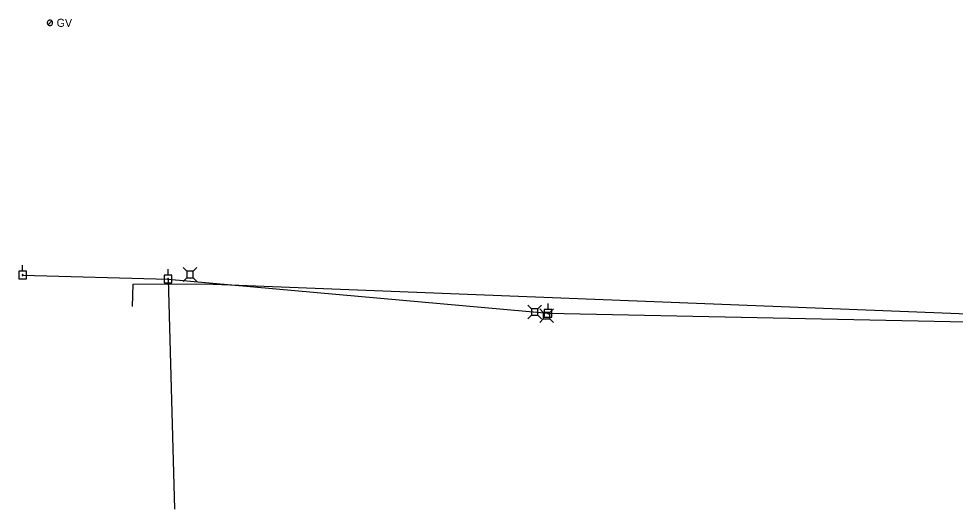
# Model space of a CAD drawing. Extents: x 596028 to 606371, y 330010 to 403088.
# Drawn here: x 601223.2 to 601673.6, y 392783.2 to 393019.2 of the extents above; entities that cross this region are included whole.
import ezdxf

# ---------------------------------------------------------------- set-up
doc = ezdxf.new("R2010")
doc.units = 0
for name, color, linetype in [('E_UTL_AG_Bold', 7, 'Continuous'), ('E_UTL_EPowerPole', 7, 'Continuous'), ('E_UTL_G', 7, 'Continuous'), ('E_UTL_G_UG', 7, 'Continuous'), ('E_UTL_Overhead', 7, 'Continuous')]:
    doc.layers.add(name, color=color, linetype=linetype)

msp = doc.modelspace()

# ---------------------------------------------------------------- linework, layer by layer
at = {"layer": 'E_UTL_AG_Bold'}
for points in [[(601304.05, 392897.68), (601302.3, 392899.44)], [(601307.15, 392897.68), (601308.9, 392899.44)], [(601304.05, 392894.59), (601302.3, 392892.84)], [(601307.15, 392897.68), (601304.05, 392897.68)], [(601304.05, 392897.68), (601304.05, 392894.59)], [(601304.05, 392894.59), (601307.15, 392894.59)], [(601307.15, 392894.59), (601307.15, 392897.68)], [(601307.15, 392894.59), (601308.9, 392892.84)], [(601469.83, 392879.62), (601468.08, 392881.38)], [(601472.93, 392879.62), (601474.68, 392881.38)], [(601469.83, 392876.53), (601468.08, 392874.78)], [(601472.93, 392879.62), (601469.83, 392879.62)], [(601469.83, 392879.62), (601469.83, 392876.53)], [(601469.83, 392876.53), (601472.93, 392876.53)], [(601472.93, 392876.53), (601472.93, 392879.62)], [(601472.93, 392876.53), (601474.68, 392874.78)], [(601475.51, 392877.88), (601473.76, 392879.63)], [(601478.61, 392877.88), (601475.51, 392877.88)], [(601475.51, 392877.88), (601475.51, 392874.78)], [(601478.61, 392877.88), (601480.36, 392879.63)], [(601478.61, 392874.78), (601478.61, 392877.88)], [(601475.51, 392874.78), (601473.76, 392873.03)], [(601475.51, 392874.78), (601478.61, 392874.78)], [(601478.61, 392874.78), (601480.36, 392873.03)]]:
    msp.add_lwpolyline(points, dxfattribs=at)
at = {"layer": 'E_UTL_EPowerPole'}
for points in [[(601225.05, 392897.71), (601225.05, 392900.62)], [(601226.9, 392897.71), (601223.21, 392897.71)], [(601223.21, 392897.71), (601223.21, 392894.02)], [(601225.32, 392895.87), (601225.32, 392895.92), (601225.31, 392895.96), (601225.29, 392896), (601225.26, 392896.04), (601225.22, 392896.07), (601225.18, 392896.09), (601225.14, 392896.1), (601225.1, 392896.11), (601225.05, 392896.11), (601225.01, 392896.1), (601224.97, 392896.08), (601224.93, 392896.05), (601224.9, 392896.02), (601224.87, 392895.98), (601224.86, 392895.94), (601224.85, 392895.89), (601224.85, 392895.85), (601224.86, 392895.8), (601224.87, 392895.76), (601224.9, 392895.72), (601224.93, 392895.69), (601224.97, 392895.67), (601225.01, 392895.65), (601225.05, 392895.64), (601225.1, 392895.63), (601225.14, 392895.64), (601225.18, 392895.66), (601225.22, 392895.68), (601225.26, 392895.71), (601225.29, 392895.74), (601225.31, 392895.78), (601225.32, 392895.83), (601225.32, 392895.87)], [(601226.9, 392894.02), (601226.9, 392897.71)], [(601296.86, 392895.8), (601293.17, 392895.8)], [(601293.17, 392895.8), (601293.17, 392892.11)], [(601295.01, 392895.8), (601295.01, 392898.71)], [(601296.86, 392892.11), (601296.86, 392895.8)], [(601223.21, 392894.02), (601226.9, 392894.02)], [(601293.17, 392892.11), (601296.86, 392892.11)], [(601295.28, 392893.96), (601295.28, 392894.01), (601295.27, 392894.05), (601295.25, 392894.09), (601295.22, 392894.12), (601295.18, 392894.15), (601295.14, 392894.18), (601295.1, 392894.19), (601295.06, 392894.2), (601295.01, 392894.2), (601294.97, 392894.19), (601294.93, 392894.17), (601294.89, 392894.14), (601294.86, 392894.11), (601294.83, 392894.07), (601294.82, 392894.03), (601294.81, 392893.98), (601294.81, 392893.94), (601294.82, 392893.89), (601294.83, 392893.85), (601294.86, 392893.81), (601294.89, 392893.78), (601294.93, 392893.75), (601294.97, 392893.73), (601295.01, 392893.72), (601295.06, 392893.72), (601295.1, 392893.73), (601295.14, 392893.74), (601295.18, 392893.77), (601295.22, 392893.8), (601295.25, 392893.83), (601295.27, 392893.87), (601295.28, 392893.91), (601295.28, 392893.96)], [(601477.83, 392879.29), (601477.83, 392882.2)], [(601479.67, 392879.29), (601475.98, 392879.29)], [(601475.98, 392879.29), (601475.98, 392875.6)], [(601478.1, 392877.45), (601478.09, 392877.49), (601478.08, 392877.54), (601478.06, 392877.58), (601478.03, 392877.61), (601478, 392877.64), (601477.96, 392877.66), (601477.92, 392877.68), (601477.87, 392877.69), (601477.83, 392877.68), (601477.78, 392877.67), (601477.74, 392877.65), (601477.7, 392877.63), (601477.67, 392877.59), (601477.65, 392877.56), (601477.63, 392877.51), (601477.62, 392877.47), (601477.62, 392877.42), (601477.63, 392877.38), (601477.65, 392877.34), (601477.67, 392877.3), (601477.7, 392877.27), (601477.74, 392877.24), (601477.78, 392877.22), (601477.83, 392877.21), (601477.87, 392877.21), (601477.92, 392877.22), (601477.96, 392877.23), (601478, 392877.25), (601478.03, 392877.28), (601478.06, 392877.32), (601478.08, 392877.36), (601478.09, 392877.4), (601478.1, 392877.45)], [(601479.67, 392875.6), (601479.67, 392879.29)], [(601475.98, 392875.6), (601479.67, 392875.6)]]:
    msp.add_lwpolyline(points, dxfattribs=at)
at = {"layer": 'E_UTL_G'}
for points in [[(601239.51, 393017.21), (601239.49, 393017.45), (601239.42, 393017.69), (601239.31, 393017.91), (601239.15, 393018.1), (601238.97, 393018.26), (601238.76, 393018.38), (601238.53, 393018.46), (601238.29, 393018.49), (601238.04, 393018.48), (601237.81, 393018.42), (601237.58, 393018.32), (601237.39, 393018.18), (601237.22, 393018.01), (601237.08, 393017.8), (601236.99, 393017.57), (601236.95, 393017.33), (601236.95, 393017.09), (601236.99, 393016.85), (601237.08, 393016.62), (601237.22, 393016.42), (601237.39, 393016.24), (601237.58, 393016.1), (601237.81, 393016), (601238.04, 393015.94), (601238.29, 393015.93), (601238.53, 393015.96), (601238.76, 393016.04), (601238.97, 393016.17), (601239.15, 393016.33), (601239.31, 393016.52), (601239.42, 393016.73), (601239.49, 393016.97), (601239.51, 393017.21)], [(601237.32, 393016.3), (601239.13, 393018.12)]]:
    msp.add_lwpolyline(points, dxfattribs=at)
at = {"layer": 'E_UTL_G_UG'}
msp.add_lwpolyline([(601277.92, 392880.7), (601278.32, 392891.46), (601312.68, 392891.63), (601769.25, 392873.66), (601782.94, 392873.49), (601792.29, 392857.8), (601812.79, 392857.31), (601829.14, 392871.51), (601841.25, 392871.27), (601842.07, 392871.07)], dxfattribs=at)
at = {"layer": 'E_UTL_Overhead'}
for points in [[(601295.05, 392893.96), (601477.86, 392877.45), (601702.11, 392872.9), (601719.5, 392871.4), (601797.92, 392868.72), (601799.91, 392868.11), (601866.29, 392804.61), (601998.56, 392866.58), (602187.53, 392880.1), (602351.49, 392890.02), (602553.94, 392916.46), (602728.3, 392922.04)], [(601225.08, 392895.87), (601295.05, 392893.96), (601298.16, 392783.17)]]:
    msp.add_lwpolyline(points, dxfattribs=at)

# ---------------------------------------------------------------- texts
at = {"layer": 'E_UTL_G'}
msp.add_text('GV', height=3.85, dxfattribs=at).set_placement((601241.43, 393015.29))

doc.saveas('drawing.dxf')
